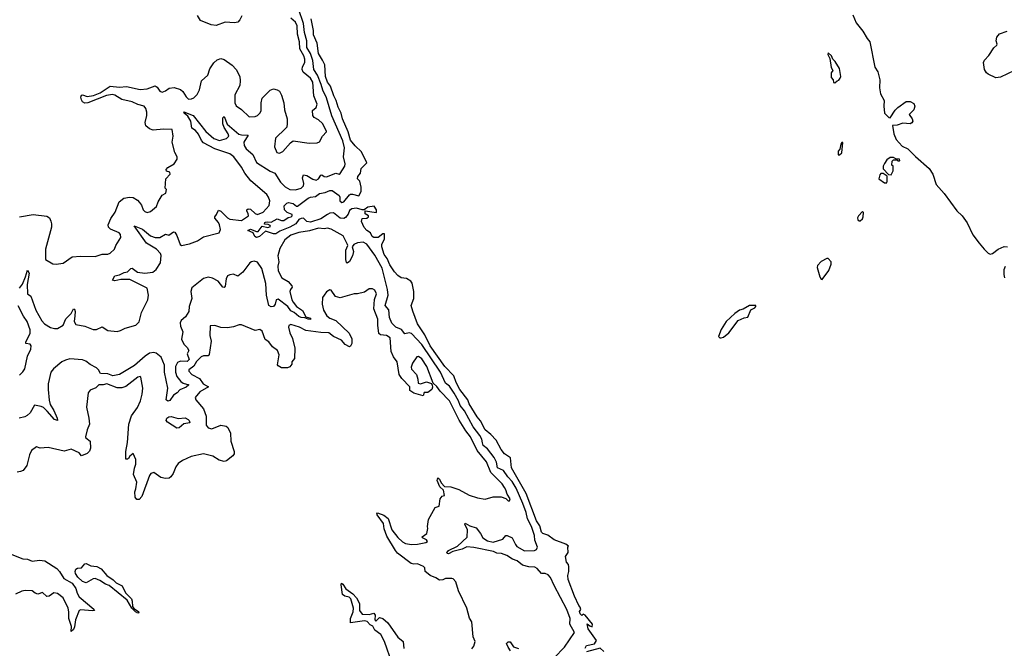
# Model space of a CAD drawing. Extents: x 2029662 to 2246637, y 225654 to 401419.
# Tile 268 of 349: x 2189748 to 2198308, y 250547 to 256008. Entities that reach past the tile are written whole.
import ezdxf

# ---------------------------------------------------------------- set-up
doc = ezdxf.new("R2010")
doc.units = 0

msp = doc.modelspace()

# ---------------------------------------------------------------- linework, layer by layer
at = {"layer": '0CON20XD'}
for points in [[(2190226.2, 253433.8), (2190220.6, 253385), (2190235, 253359.5), (2190315, 253346.3), (2190385, 253316.9), (2190415, 253317.4), (2190465, 253338.5), (2190515, 253308), (2190595, 253299.3), (2190625, 253307), (2190665, 253329.1), (2190757.3, 253352.7), (2190785, 253382.1), (2190806, 253465), (2190862.9, 253575), (2190867.8, 253615), (2190855, 253674.5), (2190705, 253749.7), (2190628.3, 253751.7), (2190575, 253737.7), (2190555.7, 253745), (2190575, 253781.4), (2190615, 253791.9), (2190655, 253811.7), (2190685, 253817.2), (2190715, 253847.5), (2190725, 253850), (2190772.9, 253815), (2190835, 253804.2), (2190905, 253813.8), (2190935, 253836.5), (2190971.6, 253895), (2190978.2, 253958.2), (2190971.6, 253975), (2190935.7, 254015), (2190850.5, 254065), (2190742, 254218), (2190815, 254189.2), (2190885, 254129), (2190925, 254115.2), (2190965, 254115.3), (2191015, 254145.6), (2191045, 254135.6), (2191085, 254165.6), (2191095, 254161.8), (2191113.8, 254133.8), (2191143.3, 254053.3), (2191155, 254045.4), (2191225, 254059.5), (2191293.8, 254085), (2191345, 254120.9), (2191480.4, 254155), (2191492.7, 254185), (2191486.1, 254226.1), (2191477, 254245), (2191442.7, 254282.7), (2191442.8, 254295), (2191459, 254315), (2191475, 254353.2), (2191495, 254344.3), (2191555, 254287.4), (2191575, 254275.8), (2191676.1, 254263.9), (2191736.7, 254303.3), (2191735, 254324), (2191720.9, 254345), (2191722.2, 254355), (2191735, 254363.8), (2191755, 254361.1), (2191795.2, 254325.2), (2191815, 254315.3), (2191865, 254335.8), (2191915.8, 254394.2), (2191921.7, 254435), (2191912.1, 254465), (2191895, 254490.3), (2191757.5, 254607.5), (2191704.5, 254674.5), (2191676.3, 254725), (2191610.4, 254815), (2191575, 254840.8), (2191445, 254884.9), (2191345, 254938.2), (2191327.7, 254957.7), (2191303.5, 255013.5), (2191276.3, 255046.3), (2191245, 255064.2), (2191236.6, 255126.6), (2191208.2, 255168.2), (2191178, 255195), (2191175, 255208), (2191255, 255175.3), (2191365, 255035.9), (2191435, 254975.3), (2191485, 254959.2), (2191545, 254975.6), (2191565.3, 254994.7), (2191560.7, 255015), (2191525, 255072.3), (2191515, 255104), (2191514, 255155), (2191525, 255166), (2191550.3, 255100.3), (2191654.2, 255014.2), (2191675, 255006.7), (2191733.3, 255005), (2191697.2, 254945), (2191700, 254915), (2191717.8, 254885), (2191775.2, 254835.2), (2191806.9, 254766.9), (2191925, 254692.7), (2191965, 254674.7), (2192015, 254596.7), (2192055, 254554.7), (2192095, 254532.2), (2192145, 254529.1), (2192195, 254543.2), (2192215, 254562.9), (2192216.6, 254585), (2192205.6, 254635), (2192215, 254658.6), (2192245, 254654.5), (2192295, 254620.8), (2192325, 254614.7), (2192344.7, 254625.3), (2192365, 254656), (2192375, 254660), (2192394, 254645), (2192415, 254641.2), (2192495, 254674.6), (2192525, 254666.4), (2192535, 254670), (2192574.2, 254735), (2192577.8, 254755), (2192562.7, 254815), (2192570.9, 254895), (2192556.1, 254955), (2192462.2, 255172.2), (2192415, 255328.8), (2192382.2, 255395), (2192367.3, 255445), (2192335.3, 255525.3), (2192303.5, 255575), (2192296.5, 255653.5), (2192275.4, 255715), (2192243.6, 255765), (2192243.6, 255825), (2192223.4, 255895), (2192216.2, 255975), (2192172.5, 256102.5)], [(2191677.7, 256042.3), (2191662, 256005), (2191643.2, 255986.8), (2191615, 255980), (2191535, 255986.4), (2191455, 255957.1), (2191411.7, 255961.7), (2191319.2, 255999.2), (2191292.5, 256045)], [(2196991.1, 256051.1), (2197020.5, 255980.5), (2197077.8, 255907.8), (2197113.9, 255845), (2197138.7, 255815), (2197181.9, 255595), (2197206.8, 255555), (2197225.2, 255485), (2197222.1, 255415), (2197232.2, 255362.2), (2197264, 255305), (2197259.2, 255255), (2197266.9, 255195), (2197305, 255157.5), (2197315, 255155.8), (2197358.8, 255221.2), (2197382.5, 255245), (2197453.8, 255296.2), (2197488.3, 255298.3), (2197520.5, 255280.5), (2197530, 255255), (2197522, 255225), (2197480, 255185), (2197507.4, 255147.4), (2197512.2, 255125), (2197505, 255111.9), (2197487.9, 255102.1), (2197425, 255108.5), (2197375, 255091.8), (2197335, 255087.5), (2197346.7, 255016.7), (2197367, 254967), (2197419.2, 254909.2), (2197470, 254885), (2197535, 254820), (2197655.6, 254715.6), (2197685.8, 254665), (2197715.4, 254575), (2197785, 254497.1), (2197896.1, 254346.1), (2197941.9, 254305), (2197983.8, 254243.8), (2198035, 254138), (2198090, 254065), (2198132.7, 254012.7), (2198168.3, 253978.3), (2198185, 253970.9), (2198203.4, 253976.6), (2198255, 254014.6), (2198305, 254038.5), (2198335, 254035.5)], [(2189745, 254294.2), (2189865, 254314.4), (2189985, 254301.9), (2190005.4, 254285.4), (2190018.3, 254258.3), (2190025.6, 254235), (2190025.6, 254205), (2189972, 254015), (2189973.3, 253925), (2190035, 253886.2), (2190065, 253883.8), (2190125, 253893.3), (2190205, 253948.8), (2190275, 253954.2), (2190405, 253950), (2190465, 253970), (2190515, 253970), (2190535, 253980), (2190571.2, 254015), (2190584.2, 254045), (2190626.7, 254115), (2190625, 254140), (2190612.5, 254155), (2190537.8, 254187.8), (2190520.8, 254205), (2190516.7, 254225), (2190538.6, 254281.4), (2190576.5, 254335), (2190611.4, 254425), (2190651.7, 254458.3), (2190703.2, 254466.8), (2190733.4, 254463.4), (2190770.6, 254440.6), (2190790.6, 254420.6), (2190806.9, 254396.9), (2190822, 254355), (2190835, 254340), (2190855, 254332.5), (2190885, 254342.5), (2190936.4, 254383.6), (2190952.5, 254425), (2190987, 254483), (2191018.3, 254501.7), (2191023, 254533), (2191012.5, 254545), (2191017.5, 254625), (2191056.7, 254665), (2191053, 254683), (2191025, 254692.5), (2191022.5, 254705), (2191035, 254722.5), (2191090, 254755), (2191117.5, 254795), (2191116.4, 254816.4), (2191097.5, 254855), (2191074, 254945), (2191080.8, 254995), (2191073.3, 255053.3), (2190997, 255057), (2190907.6, 255047.6), (2190875, 255058.6), (2190844.4, 255084.4), (2190837.5, 255115), (2190852.9, 255175), (2190854.3, 255205), (2190845.7, 255235), (2190830, 255255), (2190775, 255270.3), (2190725, 255293.9), (2190635, 255313.3), (2190575, 255352.5), (2190555, 255358.8), (2190502.4, 255347.6), (2190340, 255285), (2190315, 255282.9), (2190295, 255294.5), (2190285, 255310), (2190280.4, 255335), (2190285, 255351.2), (2190295, 255355.8), (2190335, 255341.2), (2190390.4, 255349.6), (2190447.4, 255372.6), (2190535, 255431.1), (2190615, 255421.3), (2190675, 255427.1), (2190795, 255400.7), (2190855, 255406.4), (2190925, 255433.1), (2190942.8, 255422.8), (2190965, 255386), (2190985, 255379.2), (2191015, 255388.8), (2191048, 255412), (2191092, 255418), (2191145, 255400.8), (2191166.5, 255385), (2191195, 255337.5), (2191215, 255318.6), (2191240.3, 255319.7), (2191260.9, 255329.1), (2191291.7, 255358.3), (2191310.3, 255399.7), (2191329.2, 255475), (2191384, 255525), (2191400.5, 255579.5), (2191435, 255632.5), (2191465, 255660), (2191495, 255670), (2191525, 255661.2), (2191595, 255612.5), (2191630, 255575), (2191661.1, 255515), (2191665.5, 255475.5), (2191660.9, 255435), (2191617.3, 255355), (2191616.9, 255285), (2191630.3, 255260.3), (2191675, 255228.8), (2191742.5, 255165), (2191795, 255167.1), (2191815, 255175.8), (2191835, 255196), (2191845.6, 255215), (2191845.6, 255285), (2191855.7, 255325), (2191925, 255396.2), (2191955, 255406.2), (2191985, 255398.8), (2192005, 255386.2), (2192025, 255352.5), (2192044.1, 255284.1), (2192048.8, 255225), (2192072.9, 255145), (2192073.8, 255105), (2192068.8, 255075), (2192058.8, 255061.2), (2191972.7, 254977.3), (2191964.2, 254904.2), (2191982.5, 254855), (2192005, 254848.8), (2192035, 254862), (2192101.3, 254938.7), (2192125, 254954.2), (2192265, 254936.2), (2192335, 254938), (2192353.9, 254946.1), (2192381.2, 254995), (2192415, 255032.5), (2192415, 255040), (2192378.9, 255105), (2192345, 255136.8), (2192308.5, 255158.5), (2192297.5, 255175), (2192292.5, 255217.5), (2192325.5, 255245), (2192333.1, 255275), (2192304.4, 255345), (2192296.7, 255465), (2192275, 255500.8), (2192212.5, 255552.5), (2192203.5, 255575), (2192207.2, 255597.2), (2192225.3, 255635), (2192225.7, 255665), (2192217.5, 255695), (2192183.7, 255755), (2192179, 255815), (2192161.7, 255881.7), (2192158.7, 255955), (2192145, 255986.2), (2192105, 256022)], [(2194663.6, 250546.4), (2194675, 250570.8), (2194745, 250584), (2194762.5, 250615), (2194690.8, 250715), (2194681.7, 250758.3), (2194705, 250742), (2194725, 250734), (2194728, 250755), (2194663.3, 250835), (2194647, 250843), (2194635, 250832.5), (2194620, 250845), (2194613.3, 250865), (2194626.2, 250883.8), (2194620, 250905), (2194608.3, 250918.3), (2194570, 251000), (2194515.8, 251145), (2194512.5, 251177.5), (2194522.5, 251215), (2194523, 251253), (2194517.5, 251275), (2194502.5, 251295), (2194493.3, 251345), (2194515, 251380), (2194512.5, 251425), (2194517.5, 251435), (2194495, 251452.5), (2194395, 251487.5), (2194338.3, 251528.3), (2194295, 251544), (2194285, 251556), (2194270.2, 251610.2), (2194241.6, 251655), (2194149.9, 251889.9), (2194023.7, 252113.7), (2194015, 252200), (2193963.3, 252235), (2193932.7, 252275), (2193889.6, 252355), (2193844.8, 252404.8), (2193793.5, 252445), (2193755, 252523.3), (2193725, 252557.5), (2193655, 252671.4), (2193644.2, 252705), (2193575, 252794.6), (2193542.2, 252855), (2193520.8, 252915), (2193444.3, 252994.3), (2193315.3, 253175), (2193268.8, 253268.8), (2193204.7, 253365), (2193166.1, 253476.1), (2193151.9, 253525), (2193174.1, 253585.9), (2193174.3, 253645), (2193160, 253720), (2193147.5, 253735), (2193109.6, 253759.5), (2193065, 253766.2), (2193035, 253784), (2193005, 253816), (2192965, 253878), (2192941.8, 253931.8), (2192915, 253968), (2192894.6, 254035), (2192896.7, 254055), (2192918, 254105), (2192918.3, 254148.3), (2192905, 254145.8), (2192865, 254115.5), (2192825, 254116.2), (2192812.5, 254125), (2192796, 254155), (2192766.2, 254175), (2192742.7, 254202.7), (2192720, 254255), (2192725, 254280), (2192765, 254282.5), (2192780, 254295), (2192780, 254305), (2192751.7, 254321.7), (2192751.7, 254348.3), (2192848.3, 254331.7), (2192850, 254355), (2192828.3, 254388.3), (2192775, 254378.8), (2192743, 254357), (2192725, 254356.2), (2192675, 254370.6), (2192635, 254365.6), (2192615, 254350), (2192602.5, 254317.5), (2192580.6, 254289.4), (2192565, 254279.2), (2192535, 254282), (2192475, 254329.4), (2192445, 254327.1), (2192425, 254315.8), (2192365, 254276.9), (2192275, 254248.9), (2192244.2, 254255), (2192215, 254283.3), (2192195, 254280), (2192175, 254272), (2192148.6, 254235), (2192097.5, 254205), (2192009.7, 254170.3), (2191975, 254145.8), (2191955, 254146), (2191885, 254170), (2191832.5, 254125), (2191805, 254116.7), (2191793.3, 254125), (2191776.7, 254156.7), (2191730, 254175), (2191755, 254186.7), (2191805, 254166.7), (2191821.7, 254168.3), (2191855, 254212.5), (2191905, 254202.5), (2191928.3, 254211.7), (2191925, 254220), (2191907, 254227), (2191875, 254230), (2191877.5, 254245), (2191885, 254248.8), (2191905, 254252.5), (2191935, 254247.5), (2191985, 254277.5), (2192025, 254262.5), (2192045, 254262.5), (2192082.3, 254287.7), (2192106.7, 254295), (2192116.2, 254305), (2192115.8, 254315.8), (2192073.9, 254333.9), (2192050, 254355), (2192048.3, 254391.7), (2192070, 254415), (2192085, 254420), (2192125, 254411.2), (2192155, 254387.5), (2192161.7, 254388.3), (2192255, 254457.8), (2192275, 254466.5), (2192318.8, 254471.2), (2192352.7, 254497.3), (2192402.4, 254507.6), (2192445, 254524.2), (2192465, 254524.2), (2192525, 254480), (2192531.4, 254465), (2192532, 254435), (2192549.3, 254419.3), (2192565, 254424), (2192613.5, 254485), (2192625, 254490.6), (2192642, 254492), (2192695, 254476.7), (2192716.7, 254515), (2192716.4, 254553.6), (2192703.9, 254603.9), (2192685.7, 254625), (2192687.9, 254645), (2192710, 254675), (2192716.7, 254715), (2192766.2, 254765), (2192719.1, 254859.1), (2192662.9, 254912.9), (2192625, 254961.9), (2192604, 255034), (2192555, 255145.7), (2192542, 255195), (2192515, 255247.1), (2192499.7, 255305), (2192477.7, 255345), (2192450.9, 255430.9), (2192424.8, 255464.9), (2192405.3, 255515), (2192399.6, 255615), (2192379.5, 255655), (2192344.7, 255715.3), (2192333.4, 255805), (2192303, 255875), (2192301.6, 255915), (2192280.8, 256015)], [(2198395, 255565.8), (2198275, 255507.1), (2198235, 255503.3), (2198166, 255534), (2198151.4, 255545), (2198134.3, 255575), (2198127.5, 255635), (2198136, 255655), (2198174.4, 255695.6), (2198215, 255762.5), (2198242.5, 255785), (2198246.7, 255795), (2198236.2, 255825), (2198242, 255855), (2198265, 255884), (2198331.7, 255908.3)], [(2196835, 255460), (2196853, 255477), (2196868.3, 255481.7), (2196881.7, 255498.3), (2196886, 255515), (2196874.2, 255585), (2196838, 255645), (2196815.7, 255665.7), (2196803.8, 255695), (2196775, 255720), (2196772, 255705), (2196790.4, 255670.5), (2196803.6, 255593.6), (2196817.5, 255565), (2196802.5, 255545), (2196802.5, 255505), (2196820, 255485), (2196821.7, 255461.7), (2196835, 255460)], [(2196875, 254832.5), (2196895, 254850), (2196905, 254940), (2196895, 254940), (2196885, 254927.5), (2196877, 254883), (2196863.3, 254865), (2196862.5, 254835), (2196875, 254832.5)], [(2197325, 254660), (2197340, 254695), (2197340, 254735), (2197330, 254745), (2197331.7, 254778.3), (2197345, 254790), (2197375, 254790), (2197381.7, 254781.7), (2197395, 254780), (2197400, 254785), (2197397, 254797), (2197365, 254800), (2197345, 254810), (2197315, 254810), (2197285, 254790), (2197265, 254757.5), (2197253.8, 254735), (2197253, 254713), (2197301.7, 254661.7), (2197325, 254660)], [(2197285, 254590), (2197290, 254605), (2197288.3, 254648.3), (2197255, 254670), (2197235, 254670), (2197225, 254660), (2197217.5, 254625), (2197265, 254590), (2197285, 254590)], [(2197055, 254260), (2197073.6, 254276.4), (2197081.2, 254295), (2197083, 254333), (2197075, 254342.5), (2197039.2, 254305), (2197031.2, 254285), (2197035, 254270), (2197045, 254260), (2197055, 254260)], [(2194395, 250463), (2194485, 250556.9), (2194570.8, 250685), (2194531, 250755), (2194532.1, 250805), (2194504.9, 250884.9), (2194395, 251090.7), (2194362.3, 251162.3), (2194341.5, 251185), (2194316, 251195), (2194285, 251195.2), (2194245, 251239), (2194225, 251250), (2194174.5, 251254.5), (2194119.3, 251269.3), (2194073.1, 251305), (2194031, 251321), (2193983, 251353), (2193935, 251371.1), (2193895, 251372.7), (2193866.1, 251386.1), (2193695, 251422.4), (2193635, 251427.4), (2193595, 251407.5), (2193512.2, 251387.8), (2193475, 251367.5), (2193465, 251368.8), (2193462.5, 251375), (2193474.6, 251395), (2193555, 251434.6), (2193636.8, 251513.2), (2193640, 251575), (2193618.5, 251625), (2193620, 251635), (2193660.8, 251610.8), (2193715, 251592.3), (2193753.9, 251543.9), (2193775, 251506.7), (2193815, 251479.8), (2193865, 251469.6), (2193946.5, 251493.4), (2193974.5, 251525.5), (2193985, 251526.9), (2194030.3, 251505), (2194057.1, 251447.1), (2194071, 251431), (2194135, 251393.8), (2194223.8, 251395), (2194240, 251405), (2194248.2, 251425), (2194226.1, 251485), (2194223.2, 251525), (2194197.9, 251605), (2194161.2, 251671.2), (2194150.4, 251725), (2194122.7, 251805), (2194065, 251937.9), (2194029.8, 251995), (2193990.7, 252035), (2193955, 252091.2), (2193902.2, 252115), (2193892.5, 252162.5), (2193873, 252205), (2193815, 252280.7), (2193777.1, 252307.1), (2193770.5, 252330.5), (2193764.1, 252364.1), (2193748.8, 252395), (2193690.4, 252470.4), (2193615, 252608.1), (2193576.8, 252656.8), (2193562.9, 252695), (2193525, 252763.3), (2193483.1, 252825), (2193450.6, 252850.6), (2193406.9, 252945), (2193243.5, 253185), (2193155, 253280.4), (2193133.3, 253286.7), (2193095, 253279.2), (2193066.7, 253316.7), (2193018.2, 253335), (2192981.9, 253371.9), (2192961.7, 253421.7), (2192955.7, 253485.7), (2192926.2, 253525), (2192951.6, 253615), (2192943.8, 253663.8), (2192897.9, 253847.9), (2192835, 253962.3), (2192765, 254056.2), (2192735, 254074.6), (2192685, 254070), (2192652.2, 254055), (2192638.2, 254035), (2192650, 253995), (2192641.8, 253955), (2192615, 253908), (2192595, 253891.2), (2192587.7, 253897.7), (2192583, 253923), (2192582.9, 254005), (2192601.2, 254045), (2192598.2, 254055), (2192560.3, 254130.3), (2192455, 254189.2), (2192425, 254196.7), (2192395, 254191.4), (2192345, 254196.5), (2192268, 254172), (2192175, 254158), (2192105, 254135.9), (2192051.9, 254095), (2192010, 254020), (2191990.9, 253955), (2191999.2, 253905), (2191990.8, 253865), (2191995.6, 253825), (2192025.6, 253765), (2192082.3, 253732.3), (2192113.6, 253695), (2192116.7, 253685), (2192101.8, 253665), (2192097.5, 253645), (2192113.4, 253575), (2192124.2, 253555), (2192155, 253517.1), (2192205, 253480), (2192236.7, 253426.7), (2192275, 253415.9), (2192275.7, 253404.3), (2192254.8, 253404.8), (2192227.9, 253417.9), (2192195, 253421), (2192175, 253430), (2192135, 253463.9), (2192105, 253477), (2192077.6, 253515), (2191995, 253578.5), (2191977.6, 253572.4), (2191969.4, 253535), (2191955, 253517.1), (2191935, 253512), (2191915, 253523.6), (2191894.1, 253614.1), (2191886.7, 253715), (2191853.2, 253845), (2191815, 253901.3), (2191785, 253908.9), (2191762.5, 253905), (2191747.3, 253895), (2191686.7, 253815), (2191645, 253778.6), (2191605.6, 253795.6), (2191575, 253791.9), (2191555, 253781.9), (2191541.8, 253755), (2191535, 253694), (2191525, 253680), (2191513.8, 253683.8), (2191474.2, 253735), (2191425, 253762.3), (2191385, 253771.6), (2191345, 253759.5), (2191245, 253678.5), (2191234.4, 253645), (2191243.5, 253585), (2191222.2, 253515), (2191217.3, 253472.7), (2191189.6, 253425), (2191152.7, 253395), (2191143.2, 253375), (2191146.8, 253345), (2191165.3, 253295), (2191153.4, 253233.4), (2191175, 253190), (2191205, 253158.6), (2191217.8, 253135), (2191204.6, 253105), (2191221, 253055), (2191205, 253039), (2191145, 253042.2), (2191120.9, 253029.1), (2191102.4, 252995), (2191103.3, 252946.7), (2191115, 252907.9), (2191148.2, 252865), (2191169.8, 252849.8), (2191218, 252835), (2191193.9, 252815), (2191138.6, 252791.4), (2191115.4, 252764.6), (2191084.1, 252745.9), (2191052, 252698), (2191035, 252693.6), (2191020.9, 252705), (2191035.9, 252805), (2191006, 252945), (2191007, 253005), (2190977, 253077), (2190935, 253111.2), (2190915, 253116.7), (2190875, 253109.5), (2190838.7, 253085), (2190745, 253002.3), (2190615, 252924.6), (2190557.1, 252912.9), (2190515, 252931.6), (2190449.5, 252935), (2190433.3, 252965), (2190415, 252982.4), (2190361.2, 253011.2), (2190321.6, 253041.6), (2190295, 253052.4), (2190185, 253062.1), (2190145, 253051.1), (2190115, 253035.2), (2190041.2, 252975), (2190019.8, 252945), (2189995.2, 252845), (2189993.8, 252795), (2190002.9, 252702.9), (2190013.7, 252663.7), (2190045, 252613.6), (2190073.8, 252545), (2190075.7, 252524.3), (2190049.1, 252535), (2189987.9, 252607.9), (2189955, 252637.1), (2189935, 252647.5), (2189875, 252658.1), (2189837.6, 252592.4), (2189812.3, 252567.7), (2189792.1, 252557.9), (2189744.4, 252545.6)], [(2196725, 253750), (2196780.7, 253829.3), (2196802.5, 253885), (2196803.3, 253905), (2196775, 253933.8), (2196765, 253934), (2196715, 253906.4), (2196682.7, 253872.7), (2196681.9, 253855), (2196702.5, 253775), (2196715, 253753.3), (2196725, 253750)], [(2189745, 253674), (2189771.2, 253708.8), (2189799.6, 253775), (2189815, 253832.5), (2189830.4, 253805), (2189813.9, 253706.1), (2189814.5, 253625), (2189845.3, 253605.3), (2189887.4, 253485), (2189941.2, 253391.2), (2189962.5, 253365), (2190015, 253334.3), (2190050, 253325), (2190075, 253326.1), (2190125, 253353.1), (2190150, 253410), (2190195.6, 253454.4), (2190215, 253496), (2190225, 253492), (2190231.1, 253471.1), (2190226.2, 253433.8)], [(2198315, 253862.5), (2198304.7, 253835.3), (2198303.1, 253795), (2198310, 253765)], [(2193678.3, 250541.7), (2193696, 250565), (2193708.8, 250605), (2193691.2, 250645), (2193677.3, 250777.3), (2193658.3, 250808.3), (2193635.9, 250895.9), (2193562.5, 251045), (2193540, 251125), (2193515, 251150), (2193505, 251152.5), (2193448.3, 251151.7), (2193425, 251140), (2193398.3, 251138.3), (2193365, 251160), (2193315, 251180), (2193283.6, 251203.6), (2193272.5, 251215), (2193270, 251245), (2193257, 251257), (2193205, 251281.2), (2193175, 251277.1), (2193151.9, 251281.9), (2193033.4, 251373.4), (2193014.6, 251395), (2192940.6, 251520.6), (2192915.9, 251585), (2192909.8, 251629.8), (2192854.2, 251705), (2192851.2, 251715), (2192857, 251723), (2192913.6, 251703.6), (2192950, 251675), (2192983.6, 251575), (2193035, 251508.9), (2193075, 251471.8), (2193102.1, 251457.9), (2193155, 251448.5), (2193205, 251450), (2193277.5, 251465), (2193292.5, 251475), (2193285, 251490), (2193250, 251505), (2193247.5, 251515), (2193287.5, 251545), (2193297, 251587), (2193293.3, 251605), (2193302.5, 251665), (2193360.7, 251769.3), (2193395, 251782.5), (2193402, 251845), (2193421.2, 251868.8), (2193440, 251875), (2193431.7, 251921.7), (2193399.3, 251949.3), (2193377.5, 252005), (2193381.7, 252028.3), (2193396.4, 252016.4), (2193412.5, 251985), (2193441.7, 251951.7), (2193495, 251950), (2193565, 251927.5), (2193655, 251877.5), (2193727, 251853), (2193795, 251843.3), (2193865, 251862.5), (2193933, 251863), (2193975, 251846.7), (2193995, 251827.5), (2194005, 251826.7), (2194010.8, 251845), (2193984.5, 251884.4), (2193975, 251923.8), (2193963.5, 251943.5), (2193941.8, 251975), (2193843.6, 252073.6), (2193805.9, 252165), (2193725.6, 252265.6), (2193666.8, 252385), (2193626, 252436), (2193569.7, 252529.7), (2193483.3, 252695), (2193401.7, 252781.7), (2193375, 252820), (2193340.8, 252850.8), (2193286.2, 252995), (2193245, 253061.4), (2193215, 253081.4), (2193200.9, 253079.1), (2193162.2, 253025), (2193152, 252988), (2193155, 252970.8), (2193198, 252925), (2193210, 252885), (2193211.2, 252851.2), (2193233, 252843), (2193285, 252862.5), (2193326.7, 252846.7), (2193333, 252833), (2193336.2, 252815), (2193330, 252795), (2193295, 252770), (2193265, 252770), (2193255, 252740), (2193175, 252762.5), (2193140, 252785), (2193138.3, 252818.3), (2193069.7, 252889.7), (2193046.2, 252926.2), (2193028.5, 253035), (2192998.8, 253078.8), (2192977.5, 253125), (2192967.3, 253245), (2192936, 253265), (2192885, 253270), (2192871.1, 253281), (2192861.2, 253355), (2192861.3, 253405), (2192826.4, 253495), (2192832.3, 253577.7), (2192850, 253625), (2192835, 253656.7), (2192815, 253668.8), (2192785, 253668), (2192745, 253640), (2192683.6, 253626.4), (2192655, 253626.2), (2192535, 253590.6), (2192493.8, 253603.8), (2192455, 253657.5), (2192445, 253660), (2192415.8, 253644.2), (2192395, 253615.8), (2192381.1, 253595), (2192377.3, 253535), (2192388.5, 253485), (2192418.1, 253435), (2192445, 253415.5), (2192495.2, 253395.2), (2192613, 253283), (2192634, 253235), (2192634, 253195), (2192625, 253170), (2192615, 253166.7), (2192575.8, 253185.8), (2192545, 253224.4), (2192475.6, 253255), (2192435, 253287.8), (2192365, 253290.3), (2192235, 253308.5), (2192181.2, 253335), (2192105, 253358.1), (2192088, 253352), (2192084.2, 253335), (2192095, 253287.5), (2192119.2, 253239.2), (2192139.1, 253155), (2192136.7, 253065), (2192113.8, 253035), (2192113.8, 253015), (2192097.3, 252992.7), (2192075, 252982.7), (2192025, 252982.5), (2191995, 253000), (2191990, 253010), (2192003.9, 253095), (2191987.9, 253135), (2191946.4, 253166.4), (2191915, 253208.2), (2191880.3, 253230.3), (2191855, 253302.5), (2191835, 253317.5), (2191795, 253307.5), (2191675, 253356.7), (2191655, 253356.2), (2191605, 253338), (2191555, 253329.2), (2191495, 253334.2), (2191445, 253351.2), (2191402.3, 253347.7), (2191399.6, 253265), (2191412.5, 253215), (2191395, 253097.5), (2191385, 253086.2), (2191345, 253087.5), (2191325, 253079.4), (2191285, 253037.5), (2191261, 252999), (2191219.4, 252965), (2191217.5, 252955), (2191243.5, 252925), (2191310.9, 252890.9), (2191343.9, 252843.9), (2191387.7, 252817.7), (2191313.5, 252775), (2191272.9, 252725), (2191279.2, 252705), (2191345, 252626.9), (2191367.6, 252562.4)], [(2189745, 252919.4), (2189775, 252948.5), (2189792.6, 252975), (2189815.6, 253085), (2189844.5, 253145), (2189848.1, 253175), (2189838.3, 253188.3), (2189801.4, 253195), (2189800.9, 253205), (2189838.6, 253285), (2189838.1, 253311.9), (2189813.3, 253385), (2189780.8, 253430.8), (2189735, 253522.1)], [(2195845, 253242.5), (2195865, 253250), (2195913, 253287), (2195995, 253393.3), (2196045, 253417.5), (2196077.7, 253422.3), (2196104.2, 253485.8), (2196137.5, 253505), (2196147.5, 253515), (2196146.7, 253525), (2196092.5, 253525), (2196037.4, 253492.6), (2196004, 253485), (2195965, 253455.7), (2195890.6, 253385), (2195846.2, 253315), (2195824, 253254), (2195833, 253243), (2195845, 253242.5)], [(2191367.6, 252562.4), (2191368.5, 252485), (2191385, 252460.6), (2191417.4, 252452.6), (2191495.4, 252485.4), (2191542.5, 252475), (2191556, 252465), (2191580, 252415), (2191582.5, 252345), (2191611.2, 252255), (2191611.2, 252235), (2191601.2, 252218.8), (2191544.6, 252175.4), (2191525, 252168.5), (2191481.8, 252181.8), (2191426.7, 252215), (2191345, 252237.3), (2191237.8, 252212.2), (2191162.3, 252177.7), (2191125, 252150.8), (2191105, 252123.8), (2191081.9, 252065), (2191062.9, 252035), (2191046.9, 252023.1), (2191015, 252021.5), (2190975, 252030.4), (2190915, 252073.3), (2190888, 252065), (2190875, 252048), (2190810, 251865), (2190785, 251840), (2190765, 251840), (2190750.8, 251860.8), (2190750, 251905), (2190757.8, 251932.2), (2190765, 251990), (2190736.7, 252055), (2190745, 252110), (2190757.5, 252145), (2190756.4, 252186.4), (2190735, 252240), (2190704.3, 252215.7), (2190693.3, 252195), (2190685, 252188.8), (2190670.7, 252190.7), (2190670, 252255), (2190683.8, 252335), (2190696.7, 252495), (2190718.8, 252565), (2190771.2, 252638.8), (2190798.8, 252695), (2190812.5, 252755), (2190818, 252805), (2190801.2, 252901.2), (2190795, 252906.7), (2190775, 252902), (2190669.3, 252820.7), (2190635, 252808.5), (2190595, 252808.9), (2190505, 252844.7), (2190473.8, 252836.2), (2190434.6, 252835.4), (2190410.7, 252809.3), (2190361.7, 252788.3), (2190343.6, 252766.4), (2190328.8, 252641.2), (2190348.1, 252545), (2190354.3, 252495), (2190334.3, 252445.7), (2190320.4, 252385), (2190324.1, 252374.1), (2190360, 252345), (2190363.3, 252285), (2190355, 252258.8), (2190335, 252239.2), (2190285, 252220), (2190263.3, 252245), (2190195, 252276.2), (2190135, 252258.8), (2189995, 252292), (2189925, 252283.8), (2189895, 252296.2), (2189850, 252265), (2189833, 252227), (2189810, 252135), (2189777.5, 252092.5), (2189755, 252081.1), (2189725, 252078.1)], [(2191115, 252458.1), (2191032.2, 252512.2), (2191020, 252525), (2191025.6, 252545), (2191045, 252557.3), (2191065, 252559.7), (2191125, 252544.2), (2191185, 252549.6), (2191212.9, 252535), (2191221.9, 252525), (2191226, 252504), (2191175, 252495.5), (2191135, 252462.9), (2191115, 252458.1)], [(2189665, 251367.8), (2189774.6, 251324.6), (2189815, 251321.5), (2189855, 251304.6), (2189921.2, 251311.2), (2189965, 251305.7), (2190069.2, 251239.2), (2190093.9, 251213.9), (2190132.8, 251152.8), (2190205, 251112.5), (2190236.4, 251066.4), (2190247.1, 251025), (2190263.5, 250995), (2190393.3, 250885), (2190397.5, 250875), (2190378.8, 250871.2), (2190279.4, 250880.6), (2190265, 250875.8), (2190232.9, 250795), (2190225, 250732.5), (2190215, 250711.2), (2190195, 250693.3), (2190198, 250735), (2190175.4, 250805), (2190176, 250864), (2190167.8, 250895), (2190126.4, 250985), (2190075, 251022.5), (2190045, 251029.2), (2190005, 251000), (2189985, 250995.7), (2189945, 251031.2), (2189905, 251016.7), (2189882.5, 251025), (2189855, 251046.2), (2189795, 251048), (2189765, 251042), (2189712.3, 251017.7)], [(2190775, 250852), (2190755, 250862), (2190723.8, 250895), (2190681.4, 250965), (2190525, 251092.7), (2190494.7, 251104.7), (2190445, 251136.9), (2190405, 251151.8), (2190385, 251148.7), (2190325, 251115.4), (2190295, 251125.9), (2190254.4, 251164.4), (2190233.1, 251195), (2190229.6, 251215), (2190237, 251233), (2190248.8, 251241.2), (2190285, 251246.9), (2190315, 251280), (2190325, 251282.5), (2190365, 251263.1), (2190416.9, 251256.9), (2190456.5, 251236.5), (2190505, 251179.4), (2190561.2, 251141.2), (2190585, 251114.6), (2190639.3, 251089.3), (2190668.3, 251028.3), (2190718.6, 250975), (2190726.9, 250955), (2190729.3, 250909.3), (2190741.2, 250891.2), (2190780, 250865), (2190782.5, 250855), (2190775, 250852)], [(2192984.8, 250414.8), (2192918.6, 250605), (2192886.9, 250666.9), (2192835, 250704.5), (2192817.7, 250737.7), (2192795, 250749.2), (2192768.7, 250778.7), (2192745, 250783.8), (2192625, 250767.5), (2192622.7, 250805), (2192647.3, 250862.7), (2192648.8, 250895), (2192626.9, 250976.9), (2192612.1, 250992.1), (2192575, 251000.5), (2192552.9, 251015), (2192541.9, 251098.1), (2192545, 251112.5), (2192556.4, 251103.6), (2192582.4, 251062.4), (2192645, 251018.9), (2192675.4, 250985), (2192701.5, 250935), (2192702, 250875), (2192725, 250842.5), (2192785, 250841.5), (2192825, 250850.8), (2192836.8, 250835), (2192834.3, 250794.3), (2192843.3, 250783.3), (2192875, 250813.8), (2192906.1, 250806.1), (2192948.1, 250768.1), (2193035, 250642.2), (2193081.9, 250605), (2193087.7, 250545)], [(2194014.8, 250525), (2193994, 250555), (2193981.2, 250588.8), (2193995, 250601.5), (2194011.9, 250601.9), (2194039.7, 250559.7), (2194085, 250544.8)], [(2194825, 250520), (2194795, 250547.5), (2194676.4, 250516.4)]]:
    msp.add_lwpolyline(points, dxfattribs=at)

doc.saveas('drawing.dxf')
